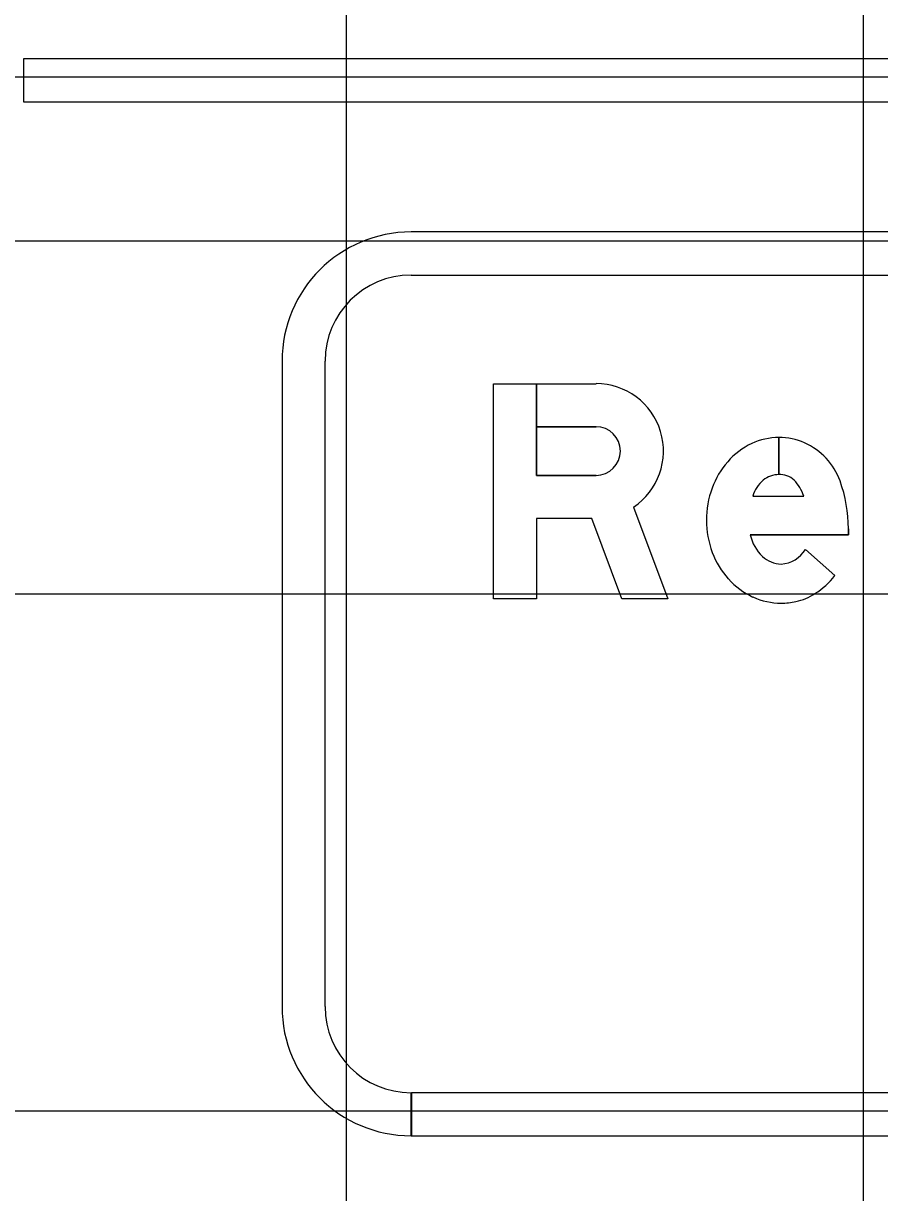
# Model space of a CAD drawing. Extents: x 1797809 to 2198143, y 249608 to 1237864.
# Drawn here: x 2195686.538 to 2195689.85, y 1237194.789 to 1237199.313 of the extents above; entities that cross this region are included whole.
import ezdxf

# ---------------------------------------------------------------- set-up
doc = ezdxf.new("R2010")
doc.units = 0
for name, color, linetype in [('GSBWFILL', 7, 'Continuous'), ('GSCOLORFILL', 7, 'Continuous'), ('GSDIMS', 7, 'Continuous'), ('GSOUTLINE', 7, 'Continuous'), ('GSSHT', 7, 'Continuous')]:
    doc.layers.add(name, color=color, linetype=linetype)

msp = doc.modelspace()

# ---------------------------------------------------------------- linework, layer by layer
at = {"layer": 'GSBWFILL'}
for p, q in [((2195689.4608, 1237197.7107), (2195689.4608, 1237197.5671)), ((2195689.4608, 1237197.5671), (2195689.4608, 1237197.7107)), ((2195689.3592, 1237197.4837), (2195689.5564, 1237197.4837)), ((2195689.5631, 1237197.2774), (2195689.677, 1237197.1765))]:
    msp.add_line(p, q, dxfattribs=at)
for points in [[(2195688.8982, 1237197.4415), (2195689.0303, 1237197.0863), (2195688.8527, 1237197.0863), (2195688.737, 1237197.3975), (2195688.5225, 1237197.3975), (2195688.5225, 1237197.0863), (2195688.356, 1237197.0863), (2195688.356, 1237197.9188), (2195688.5225, 1237197.9188), (2195688.5225, 1237197.564)], [(2195688.7533, 1237197.7523), (2195688.5226, 1237197.7523), (2195688.5226, 1237197.9188), (2195688.7533, 1237197.9188)], [(2195688.5225, 1237197.564), (2195688.7533, 1237197.564)], [(2195689.7296, 1237197.3576), (2195689.7296, 1237197.3338), (2195689.3497, 1237197.3338)]]:
    msp.add_lwpolyline(points, dxfattribs=at)
for centre, major_axis, start_param, end_param in [((2195688.7533, 1237197.6582), (0, 0.2607), 3.731228, 6.283185), ((2195688.7533, 1237197.6582), (0, 0.0942), 3.141593, 6.283185), ((2195689.4608, 1237197.4641), (0, 0.2466), 0, 0.44196), ((2195689.4608, 1237197.4641), (0, 0.2466), 5.868518, 6.283016), ((2195689.4777, 1237197.4283), (0, 0.2862), 0.44196, 0.851746), ((2195689.4545, 1237197.4543), (0, 0.2581), 5.061282, 5.861635), ((2195689.5041, 1237197.4052), (0, 0.3213), 0.851746, 1.222943), ((2195689.4608, 1237197.4706), (0, 0.0965), 0, 0.684319), ((2195689.4608, 1237197.4552), (0, 0.1119), 6.008019, 6.282813), ((2195689.4742, 1237197.5028), (0, 0.0624), 5.468651, 6.008019), ((2195689.5455, 1237197.3902), (0, 0.3653), 1.222943, 1.570796), ((2195689.4843, 1237197.4456), (0, 0.1308), 0.703138, 1.275447), ((2195689.3998, 1237197.4326), (0, 0.1648), 5.027692, 5.468651), ((2195689.1885, 1237197.3576), (0, 0.5411), 4.712389, 5.061282), ((2195689.5346, 1237197.3902), (0, 0.3544), 1.570796, 1.928626), ((2195689.5097, 1237197.3691), (0, 0.1638), 1.788032, 2.378697), ((2195689.5028, 1237197.3783), (0, 0.3205), 1.928626, 2.305123), ((2195689.471, 1237197.3294), (0, 0.1083), 2.383204, 3.128268), ((2195689.4614, 1237197.3402), (0, 0.1195), 3.209537, 4.158837), ((2195689.4826, 1237197.36), (0, 0.2932), 2.305123, 2.711411), ((2195689.433, 1237197.3677), (0, 0.31), 3.710413, 4.047817), ((2195689.4695, 1237197.3316), (0, 0.2619), 2.711411, 3.141593), ((2195689.4695, 1237197.3316), (0, 0.2619), 3.141593, 3.35931), ((2195689.4767, 1237197.2994), (0, 0.2289), 3.35931, 3.710413)]:
    msp.add_ellipse(centre, major_axis=major_axis, ratio=0.999998, start_param=start_param, end_param=end_param, dxfattribs=at)
at = {"layer": 'GSCOLORFILL'}
for p, q in [((2195699.537, 1237199.1759), (2195686.5387, 1237199.1759)), ((2195686.5387, 1237199.1759), (2195686.5387, 1237199.0092)), ((2195686.5387, 1237199.0092), (2195699.537, 1237199.0092)), ((2195698.0362, 1237198.5057), (2195688.0378, 1237198.5057)), ((2195688.0378, 1237198.3392), (2195698.0362, 1237198.3392)), ((2195687.5383, 1237198.0062), (2195687.5383, 1237195.5087)), ((2195687.7048, 1237195.5087), (2195687.7048, 1237198.0062)), ((2195689.4608, 1237197.7107), (2195689.4608, 1237197.5671)), ((2195689.4608, 1237197.5671), (2195689.4608, 1237197.7107)), ((2195689.3592, 1237197.4837), (2195689.5564, 1237197.4837)), ((2195689.5631, 1237197.2774), (2195689.677, 1237197.1765)), ((2195688.0378, 1237195.0092), (2195688.0378, 1237195.1757)), ((2195698.0362, 1237195.1757), (2195688.0395, 1237195.1757)), ((2195688.0395, 1237195.1757), (2195688.0395, 1237195.0092)), ((2195688.0395, 1237195.0092), (2195698.0362, 1237195.0092))]:
    msp.add_line(p, q, dxfattribs=at)
for points in [[(2195688.8982, 1237197.4415), (2195689.0303, 1237197.0863), (2195688.8527, 1237197.0863), (2195688.737, 1237197.3975), (2195688.5225, 1237197.3975), (2195688.5225, 1237197.0863), (2195688.356, 1237197.0863), (2195688.356, 1237197.9188), (2195688.5225, 1237197.9188), (2195688.5225, 1237197.564)], [(2195688.7533, 1237197.7523), (2195688.5226, 1237197.7523), (2195688.5226, 1237197.9188), (2195688.7533, 1237197.9188)], [(2195688.5225, 1237197.564), (2195688.7533, 1237197.564)], [(2195689.7296, 1237197.3576), (2195689.7296, 1237197.3338), (2195689.3497, 1237197.3338)]]:
    msp.add_lwpolyline(points, dxfattribs=at)
for centre, radius, start, end in [((2195688.0378, 1237198.0062), 0.4995, 90, 180), ((2195688.0378, 1237198.0062), 0.333, 90, 180), ((2195688.0378, 1237195.5087), 0.4995, 180, 270), ((2195688.0378, 1237195.5087), 0.333, 180, 270)]:
    msp.add_arc(centre, radius, start, end, dxfattribs=at)
for centre, major_axis, start_param, end_param in [((2195688.7533, 1237197.6582), (0, 0.2607), 3.731228, 6.283185), ((2195688.7533, 1237197.6582), (0, 0.0942), 3.141593, 6.283185), ((2195689.4608, 1237197.4641), (0, 0.2466), 0, 0.44196), ((2195689.4608, 1237197.4641), (0, 0.2466), 5.868518, 6.283016), ((2195689.4777, 1237197.4283), (0, 0.2862), 0.44196, 0.851746), ((2195689.4545, 1237197.4543), (0, 0.2581), 5.061282, 5.861635), ((2195689.5041, 1237197.4052), (0, 0.3213), 0.851746, 1.222943), ((2195689.4608, 1237197.4706), (0, 0.0965), 0, 0.684319), ((2195689.4608, 1237197.4552), (0, 0.1119), 6.008019, 6.282813), ((2195689.4742, 1237197.5028), (0, 0.0624), 5.468651, 6.008019), ((2195689.5455, 1237197.3902), (0, 0.3653), 1.222943, 1.570796), ((2195689.4843, 1237197.4456), (0, 0.1308), 0.703138, 1.275447), ((2195689.3998, 1237197.4326), (0, 0.1648), 5.027692, 5.468651), ((2195689.1885, 1237197.3576), (0, 0.5411), 4.712389, 5.061282), ((2195689.5346, 1237197.3902), (0, 0.3544), 1.570796, 1.928626), ((2195689.5097, 1237197.3691), (0, 0.1638), 1.788032, 2.378697), ((2195689.5028, 1237197.3783), (0, 0.3205), 1.928626, 2.305123), ((2195689.471, 1237197.3294), (0, 0.1083), 2.383204, 3.128268), ((2195689.4614, 1237197.3402), (0, 0.1195), 3.209537, 4.158837), ((2195689.4826, 1237197.36), (0, 0.2932), 2.305123, 2.711411), ((2195689.433, 1237197.3677), (0, 0.31), 3.710413, 4.047817), ((2195689.4695, 1237197.3316), (0, 0.2619), 2.711411, 3.141593), ((2195689.4695, 1237197.3316), (0, 0.2619), 3.141593, 3.35931), ((2195689.4767, 1237197.2994), (0, 0.2289), 3.35931, 3.710413)]:
    msp.add_ellipse(centre, major_axis=major_axis, ratio=0.999998, start_param=start_param, end_param=end_param, dxfattribs=at)
at = {"layer": 'GSDIMS'}
msp.add_line((2195659.0375, 1237198.4709), (2195710.2917, 1237198.4709), dxfattribs=at)
at = {"layer": 'GSOUTLINE'}
for p, q in [((2195689.3592, 1237197.4837), (2195689.5564, 1237197.4837)), ((2195689.677, 1237197.1765), (2195689.5631, 1237197.2774))]:
    msp.add_line(p, q, dxfattribs=at)
for points in [[(2195688.8982, 1237197.4415), (2195689.0303, 1237197.0863), (2195688.8527, 1237197.0863), (2195688.737, 1237197.3975), (2195688.5225, 1237197.3975), (2195688.5225, 1237197.0863), (2195688.356, 1237197.0863), (2195688.356, 1237197.9188), (2195688.7533, 1237197.9188)], [(2195688.7533, 1237197.564), (2195688.5225, 1237197.564), (2195688.5225, 1237197.7523), (2195688.7533, 1237197.7523)], [(2195689.3497, 1237197.3338), (2195689.7296, 1237197.3338), (2195689.7296, 1237197.3576)]]:
    msp.add_lwpolyline(points, dxfattribs=at)
for centre, major_axis, start_param, end_param in [((2195688.7533, 1237197.6582), (0, 0.2607), 3.731228, 6.283185), ((2195688.7533, 1237197.6582), (0, 0.0942), 3.141593, 6.283185), ((2195689.4608, 1237197.4641), (0, 0.2466), 0, 0.44196), ((2195689.4608, 1237197.4641), (0, 0.2466), 5.868518, 6.283185), ((2195689.4777, 1237197.4283), (0, 0.2862), 0.44196, 0.851746), ((2195689.4545, 1237197.4543), (0, 0.2581), 5.061282, 5.861635), ((2195689.5041, 1237197.4052), (0, 0.3213), 0.851746, 1.222943), ((2195689.4608, 1237197.4706), (0, 0.0965), 0, 0.684319), ((2195689.4608, 1237197.4552), (0, 0.1119), 6.008019, 6.283185), ((2195689.4742, 1237197.5028), (0, 0.0624), 5.468651, 6.008019), ((2195689.5455, 1237197.3902), (0, 0.3653), 1.222943, 1.570796), ((2195689.4843, 1237197.4456), (0, 0.1308), 0.703138, 1.275447), ((2195689.3998, 1237197.4326), (0, 0.1648), 5.027692, 5.468651), ((2195689.1885, 1237197.3576), (0, 0.5411), 4.712389, 5.061282), ((2195689.5346, 1237197.3902), (0, 0.3544), 1.570796, 1.928626), ((2195689.5097, 1237197.3691), (0, 0.1638), 1.788032, 2.378697), ((2195689.5028, 1237197.3783), (0, 0.3205), 1.928626, 2.305123), ((2195689.471, 1237197.3294), (0, 0.1083), 2.383204, 3.128268), ((2195689.4614, 1237197.3402), (0, 0.1195), 3.209537, 4.158837), ((2195689.4826, 1237197.36), (0, 0.2932), 2.305123, 2.711411), ((2195689.433, 1237197.3677), (0, 0.31), 3.710413, 4.047817), ((2195689.4695, 1237197.3316), (0, 0.2619), 2.711411, 3.141593), ((2195689.4695, 1237197.3316), (0, 0.2619), 3.141593, 3.35931), ((2195689.4767, 1237197.2994), (0, 0.2289), 3.35931, 3.710413)]:
    msp.add_ellipse(centre, major_axis=major_axis, ratio=0.999998, start_param=start_param, end_param=end_param, dxfattribs=at)
at = {"layer": 'GSSHT'}
for p, q in [((2195687.7875, 1237163.1062), (2195687.7875, 1237223.1062)), ((2195689.7875, 1237163.1062), (2195689.7875, 1237223.1062)), ((2195657.7875, 1237199.1062), (2195787.7875, 1237199.1062)), ((2195657.7875, 1237197.1062), (2195787.7875, 1237197.1062)), ((2195657.7875, 1237195.1062), (2195787.7875, 1237195.1062))]:
    msp.add_line(p, q, dxfattribs=at)

doc.saveas('drawing.dxf')
